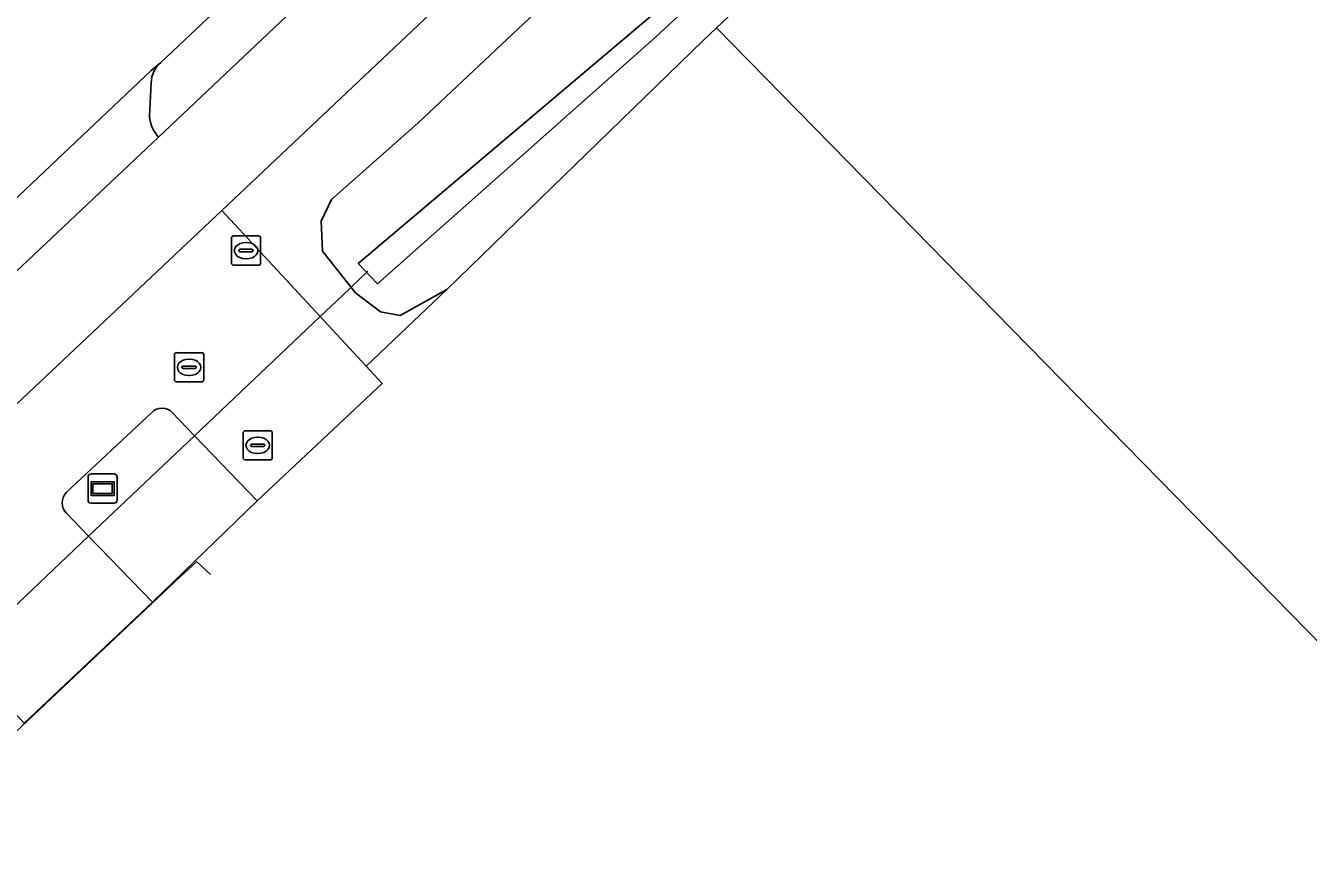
# Model space of a CAD drawing. Extents: x 156141 to 158132, y 385651 to 388333.
# Drawn here: x 156374.9 to 156418.78, y 387402.84 to 387431.72 of the extents above; entities that cross this region are included whole.
import ezdxf

# ---------------------------------------------------------------- set-up
doc = ezdxf.new("R2010")
doc.units = 0
for name, color, linetype in [('IMGEO_Berm_groen', 7, 'Continuous'), ('IMGEO_Brandkraan', 7, 'Continuous'), ('IMGEO_Duiker', 7, 'Continuous'), ('IMGEO_Erf', 7, 'Continuous'), ('IMGEO_Fietspad_gesloten', 7, 'Continuous'), ('IMGEO_Grasland_agrarisch', 7, 'Continuous'), ('IMGEO_Hek', 7, 'Continuous'), ('IMGEO_Informatiebord', 7, 'Continuous'), ('IMGEO_Oever', 7, 'Continuous'), ('IMGEO_Rijbaan_lokaal_gesloten', 7, 'Continuous'), ('IMGEO_Rijbaan_lokaal_open', 7, 'Continuous'), ('IMGEO_Rioolput', 7, 'Continuous'), ('IMGEO_Waterloop', 7, 'Continuous')]:
    doc.layers.add(name, color=color, linetype=linetype)

msp = doc.modelspace()

# ---------------------------------------------------------------- linework, layer by layer
at = {"layer": 'IMGEO_Berm_groen'}
for points in [[(156576.876, 387614.53), (156552.503, 387593.766), (156552.666, 387593.555), (156494.497, 387538.848), (156379.528, 387430.462)], [(156379.452, 387427.902), (156495.527, 387537.568)], [(156430.268, 387471.316), (156381.614, 387425.402), (156384.979, 387421.773), (156386.547, 387420.081), (156389.316, 387422.698), (156387.718, 387421.807), (156387.045, 387421.935), (156386.187, 387422.587), (156385.052, 387424.008), (156385.007, 387425.036), (156385.37, 387425.775), (156388.319, 387428.383), (156395.379, 387435.028), (156406.042, 387445.13), (156415.973, 387454.322), (156426.238, 387463.827)], [(156379.192, 387429.766), (156379.144, 387428.622)], [(156379.214, 387418.495), (156376.291, 387415.76)], [(156380.682, 387417.698), (156379.919, 387418.493)], [(156376.299, 387415.045), (156377.057, 387414.261), (156379.24, 387412.002), (156382.82, 387415.469), (156380.682, 387417.698)]]:
    msp.add_lwpolyline(points, dxfattribs=at)
for centre, radius, start, end in [((156380.2, 387429.709), 1.009, 131.7218, 176.7395), ((156380.306, 387428.693), 1.164, 183.4976, 222.8227), ((156379.566, 387418.148), 0.494, 44.3342, 135.3407), ((156376.666, 387415.407), 0.515, 136.6809, 224.6012)]:
    msp.add_arc(centre, radius, start, end, dxfattribs=at)
at = {"layer": 'IMGEO_Brandkraan'}
for p, q in [((156381.941, 387423.601), (156381.941, 387424.453)), ((156382.016, 387424.527), (156382.868, 387424.527)), ((156382.942, 387424.453), (156382.942, 387423.601)), ((156382.2, 387424.021), (156382.2, 387424.033)), ((156382.638, 387423.984), (156382.24, 387423.984)), ((156382.243, 387424.07), (156382.641, 387424.07)), ((156382.429, 387424.307), (156382.454, 387424.307)), ((156382.684, 387424.033), (156382.684, 387424.021)), ((156382.868, 387423.527), (156382.016, 387423.527)), ((156382.452, 387423.747), (156382.427, 387423.747))]:
    msp.add_line(p, q, dxfattribs=at)
for points in [[(156381.941, 387423.601), (156381.941, 387424.453)], [(156382.016, 387424.527), (156382.868, 387424.527)], [(156382.942, 387424.453), (156382.942, 387423.601)], [(156382.868, 387423.527), (156382.016, 387423.527)]]:
    msp.add_lwpolyline(points, dxfattribs=at)
for centre, radius, start, end in [((156382.018, 387424.451), 0.0765, 91.552, 178.448), ((156382.018, 387424.451), 0.0765, 91.552, 178.448), ((156382.866, 387424.451), 0.0765, 1.552, 88.448), ((156382.866, 387424.451), 0.0765, 1.552, 88.448), ((156382.24, 387424.03), 0.0403, 85.8775, 175.7526), ((156382.237, 387424.02), 0.0366, 178.938, 274.7102), ((156382.641, 387424.027), 0.043, 264.8664, 352.4533), ((156382.645, 387424.032), 0.0386, 1.7309, 96.639), ((156382.018, 387423.603), 0.0765, 181.552, 268.448), ((156382.018, 387423.603), 0.0765, 181.552, 268.448), ((156382.866, 387423.603), 0.0765, 271.552, 358.448), ((156382.866, 387423.603), 0.0765, 271.552, 358.448)]:
    msp.add_arc(centre, radius, start, end, dxfattribs=at)
for centre, major_axis, ratio, start_param, end_param in [((156382.428, 387424.027), (-0.387, 0.002), 0.722429, 4.712389, 7.853982), ((156382.453, 387424.027), (-0.39, 0.002), 0.717154, 1.570796, 4.712389)]:
    msp.add_ellipse(centre, major_axis=major_axis, ratio=ratio, start_param=start_param, end_param=end_param, dxfattribs=at)
at = {"layer": 'IMGEO_Duiker'}
msp.add_lwpolyline([(156370.963, 387408.483), (156372.047, 387409.51), (156372.712, 387410.141), (156377.057, 387414.261), (156380.682, 387417.698), (156384.979, 387421.773), (156385.729, 387422.483), (156386.614, 387423.323)], dxfattribs=at)
at = {"layer": 'IMGEO_Erf'}
msp.add_lwpolyline([(156358.716, 387355.235), (156378.098, 387377.576), (156378.551, 387377.182), (156378.768, 387377.431), (156377.091, 387378.886), (156380.197, 387382.512), (156381.87, 387381.054), (156382.876, 387382.207), (156382.423, 387382.601), (156392.451, 387394.11), (156404.049, 387384.075), (156403.635, 387383.598), (156404.58, 387382.781), (156406.207, 387381.373), (156411.668, 387387.025), (156427.155, 387402.46), (156398.534, 387431.637), (156398.063, 387431.195), (156389.316, 387422.698), (156386.547, 387420.081), (156387.098, 387419.487), (156382.82, 387415.469), (156379.24, 387412.002), (156374.85, 387407.865)], dxfattribs=at)
at = {"layer": 'IMGEO_Fietspad_gesloten'}
for points in [[(156589.88, 387624.16), (156586.283, 387620.878), (156585.415, 387620.086), (156578.126, 387613.433), (156551.398, 387590.304), (156495.527, 387537.568), (156379.452, 387427.902), (156367.052, 387416.223), (156352.9, 387403.206)], [(156353.343, 387398.723), (156369.296, 387413.778), (156374.588, 387418.771), (156381.614, 387425.402), (156430.268, 387471.316), (156498.217, 387535.194), (156554.376, 387588.321), (156581.442, 387611.597), (156590.669, 387620.135)]]:
    msp.add_lwpolyline(points, dxfattribs=at)
at = {"layer": 'IMGEO_Grasland_agrarisch'}
msp.add_lwpolyline([(156463.601, 387492.949), (156455.542, 387485.247), (156446.319, 387476.506), (156445.188, 387475.47), (156439.579, 387470.075), (156436.708, 387467.537), (156430.521, 387461.648), (156398.534, 387431.637), (156427.155, 387402.46), (156411.668, 387387.025), (156406.207, 387381.373), (156481.085, 387316.613)], dxfattribs=at)
at = {"layer": 'IMGEO_Hek'}
for points in [[(156381.228, 387412.955), (156380.732, 387413.408)], [(156343.435, 387366.714), (156343.833, 387368.977), (156344.263, 387371.266), (156344.924, 387373.465), (156345.713, 387375.673), (156346.624, 387377.803), (156347.657, 387379.878), (156348.858, 387381.869), (156350.164, 387383.782), (156351.592, 387385.597), (156353.137, 387387.325), (156354.792, 387388.966), (156373.938, 387406.992), (156380.213, 387412.891), (156380.728, 387413.365)]]:
    msp.add_lwpolyline(points, dxfattribs=at)
at = {"layer": 'IMGEO_Informatiebord'}
for p, q in [((156377.039, 387415.491), (156377.039, 387416.291)), ((156377.039, 387416.291), (156377.039, 387415.491)), ((156377.139, 387416.391), (156377.929, 387416.391)), ((156377.929, 387416.391), (156377.139, 387416.391)), ((156378.029, 387416.291), (156378.029, 387415.491)), ((156378.029, 387415.491), (156378.029, 387416.291)), ((156377.929, 387415.391), (156377.139, 387415.391)), ((156377.139, 387415.391), (156377.929, 387415.391))]:
    msp.add_line(p, q, dxfattribs=at)
for points in [[(156377.14, 387416.123), (156377.928, 387416.123), (156377.928, 387415.659), (156377.14, 387415.659), (156377.14, 387416.123)], [(156377.205, 387416.058), (156377.205, 387415.724), (156377.863, 387415.724), (156377.863, 387416.058), (156377.205, 387416.058)]]:
    msp.add_lwpolyline(points, dxfattribs=at)
for centre, start, end in [((156377.139, 387416.291), 90, 180), ((156377.139, 387416.291), 90, 180), ((156377.929, 387416.291), 0, 90), ((156377.929, 387416.291), 360, 90), ((156377.139, 387415.491), 180, 270), ((156377.139, 387415.491), 180, 270), ((156377.929, 387415.491), 270, 0), ((156377.929, 387415.491), 270, 0)]:
    msp.add_arc(centre, 0.1, start, end, dxfattribs=at)
at = {"layer": 'IMGEO_Oever'}
for points in [[(156389.316, 387422.698), (156398.063, 387431.195), (156398.534, 387431.637), (156430.521, 387461.648), (156436.708, 387467.537), (156439.579, 387470.075), (156440.055, 387470.978), (156439.936, 387472.035), (156439.259, 387473.121), (156438.152, 387473.891), (156437.128, 387474.069), (156435.984, 387473.375), (156426.238, 387463.827), (156415.973, 387454.322), (156406.042, 387445.13), (156395.379, 387435.028), (156388.319, 387428.383), (156385.37, 387425.775), (156385.007, 387425.036), (156385.052, 387424.008), (156386.187, 387422.587), (156387.045, 387421.935), (156387.718, 387421.807)], [(156386.278, 387423.582), (156397.172, 387432.795), (156410.725, 387445.526), (156422.839, 387456.881), (156434.79, 387468.585), (156438.773, 387472.295), (156438.976, 387472.295), (156439.196, 387472.107), (156439.337, 387471.856), (156439.306, 387471.605), (156430.725, 387463.37), (156415.899, 387449.365), (156396.433, 387431.316), (156386.943, 387422.896)]]:
    msp.add_lwpolyline(points, close=True, dxfattribs=at)
at = {"layer": 'IMGEO_Rijbaan_lokaal_gesloten'}
msp.add_lwpolyline([(156351.831, 387404.359), (156364.585, 387416.367), (156379.199, 387430.181), (156379.528, 387430.462), (156494.497, 387538.848)], dxfattribs=at)
at = {"layer": 'IMGEO_Rijbaan_lokaal_open'}
for points in [[(156379.528, 387430.462), (156379.199, 387430.181), (156364.585, 387416.367)], [(156379.144, 387428.622), (156379.192, 387429.766)], [(156366.93, 387416.341), (156367.052, 387416.223), (156379.452, 387427.902)], [(156387.098, 387419.487), (156386.547, 387420.081), (156384.979, 387421.773), (156381.614, 387425.402), (156374.588, 387418.771), (156369.296, 387413.778), (156372.712, 387410.141), (156374.85, 387407.865), (156379.24, 387412.002), (156377.057, 387414.261), (156376.299, 387415.045)], [(156379.919, 387418.493), (156380.682, 387417.698), (156382.82, 387415.469), (156387.098, 387419.487)], [(156376.291, 387415.76), (156379.214, 387418.495)]]:
    msp.add_lwpolyline(points, dxfattribs=at)
for centre, radius, start, end in [((156380.2, 387429.709), 1.009, 131.7218, 176.7395), ((156380.306, 387428.693), 1.164, 183.4976, 222.8227), ((156379.566, 387418.148), 0.494, 44.3342, 135.3407), ((156376.666, 387415.407), 0.515, 136.6809, 224.6012)]:
    msp.add_arc(centre, radius, start, end, dxfattribs=at)
at = {"layer": 'IMGEO_Rioolput'}
for p, q in [((156379.992, 387419.611), (156379.992, 387420.463)), ((156380.067, 387420.537), (156380.919, 387420.537)), ((156380.993, 387420.463), (156380.993, 387419.611)), ((156380.251, 387420.031), (156380.251, 387420.043)), ((156380.689, 387419.994), (156380.291, 387419.994)), ((156380.294, 387420.08), (156380.692, 387420.08)), ((156380.48, 387420.317), (156380.505, 387420.317)), ((156380.735, 387420.043), (156380.735, 387420.031)), ((156380.919, 387419.537), (156380.067, 387419.537)), ((156380.503, 387419.757), (156380.478, 387419.757)), ((156382.34, 387416.943), (156382.34, 387417.795)), ((156382.415, 387417.869), (156383.267, 387417.869)), ((156383.341, 387417.795), (156383.341, 387416.943)), ((156382.599, 387417.363), (156382.599, 387417.375)), ((156383.037, 387417.326), (156382.639, 387417.326)), ((156382.642, 387417.412), (156383.04, 387417.412)), ((156382.828, 387417.649), (156382.853, 387417.649)), ((156383.083, 387417.375), (156383.083, 387417.363)), ((156382.851, 387417.089), (156382.826, 387417.089)), ((156383.267, 387416.869), (156382.415, 387416.869))]:
    msp.add_line(p, q, dxfattribs=at)
for points in [[(156379.992, 387419.611), (156379.992, 387420.463)], [(156380.067, 387420.537), (156380.919, 387420.537)], [(156380.993, 387420.463), (156380.993, 387419.611)], [(156380.919, 387419.537), (156380.067, 387419.537)], [(156382.34, 387416.943), (156382.34, 387417.795)], [(156382.415, 387417.869), (156383.267, 387417.869)], [(156383.341, 387417.795), (156383.341, 387416.943)], [(156383.267, 387416.869), (156382.415, 387416.869)]]:
    msp.add_lwpolyline(points, dxfattribs=at)
for centre, radius, start, end in [((156380.069, 387420.461), 0.0765, 91.552, 178.448), ((156380.069, 387420.461), 0.0765, 91.552, 178.448), ((156380.917, 387420.461), 0.0765, 1.552, 88.448), ((156380.917, 387420.461), 0.0765, 1.552, 88.448), ((156380.291, 387420.04), 0.0403, 85.8775, 175.7526), ((156380.288, 387420.03), 0.0366, 178.938, 274.7102), ((156380.692, 387420.037), 0.043, 264.8664, 352.4533), ((156380.696, 387420.042), 0.0386, 1.7309, 96.639), ((156380.069, 387419.613), 0.0765, 181.552, 268.448), ((156380.069, 387419.613), 0.0765, 181.552, 268.448), ((156380.917, 387419.613), 0.0765, 271.552, 358.448), ((156380.917, 387419.613), 0.0765, 271.552, 358.448), ((156382.417, 387417.793), 0.0765, 91.552, 178.448), ((156382.417, 387417.793), 0.0765, 91.552, 178.448), ((156383.265, 387417.793), 0.0765, 1.552, 88.448), ((156383.265, 387417.793), 0.0765, 1.552, 88.448), ((156382.639, 387417.372), 0.0403, 85.8775, 175.7526), ((156382.636, 387417.362), 0.0366, 178.938, 274.7102), ((156383.04, 387417.369), 0.043, 264.8664, 352.4533), ((156383.044, 387417.374), 0.0386, 1.7309, 96.639), ((156382.417, 387416.945), 0.0765, 181.552, 268.448), ((156382.417, 387416.945), 0.0765, 181.552, 268.448), ((156383.265, 387416.945), 0.0765, 271.552, 358.448), ((156383.265, 387416.945), 0.0765, 271.552, 358.448)]:
    msp.add_arc(centre, radius, start, end, dxfattribs=at)
for centre, major_axis, ratio, start_param, end_param in [((156380.479, 387420.037), (-0.387, 0.002), 0.722429, 4.712389, 7.853982), ((156380.504, 387420.037), (-0.39, 0.002), 0.717154, 1.570796, 4.712389), ((156382.827, 387417.369), (-0.387, 0.002), 0.722429, 4.712389, 7.853982), ((156382.852, 387417.369), (-0.39, 0.002), 0.717154, 1.570796, 4.712389)]:
    msp.add_ellipse(centre, major_axis=major_axis, ratio=ratio, start_param=start_param, end_param=end_param, dxfattribs=at)
at = {"layer": 'IMGEO_Waterloop'}
msp.add_lwpolyline([(156415.899, 387449.365), (156430.725, 387463.37), (156439.306, 387471.605), (156439.337, 387471.856), (156439.196, 387472.107), (156438.976, 387472.295), (156438.773, 387472.295), (156434.79, 387468.585), (156422.839, 387456.881), (156410.725, 387445.526), (156397.172, 387432.795), (156386.278, 387423.582), (156386.943, 387422.896), (156396.433, 387431.316)], close=True, dxfattribs=at)

doc.saveas('drawing.dxf')
